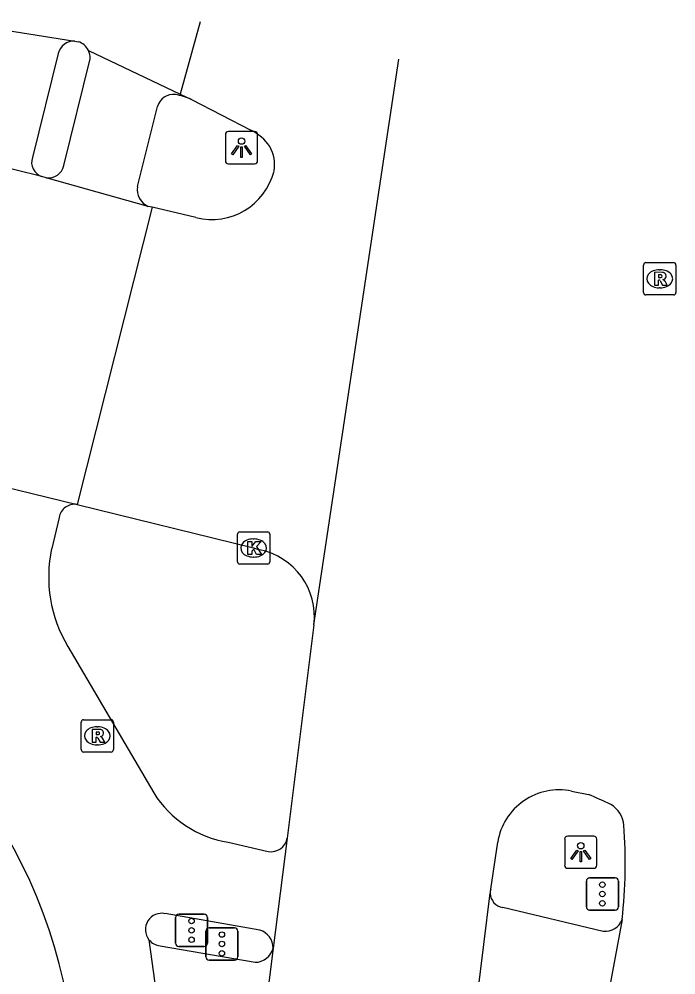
# Model space of a CAD drawing. Extents: x 162074 to 163034, y 381824 to 382557.
# Drawn here: x 163012.96 to 163033.3, y 382450.56 to 382480.14 of the extents above; entities that cross this region are included whole.
import ezdxf

# ---------------------------------------------------------------- set-up
doc = ezdxf.new("R2010")
doc.units = 0
for name, color, linetype in [('IMGEO_Fietspad_open', 7, 'Continuous'), ('IMGEO_Kolk', 7, 'Continuous'), ('IMGEO_Lichtpunt', 7, 'Continuous'), ('IMGEO_Rijbaan_lokaal_gesloten', 7, 'Continuous'), ('IMGEO_Rijbaan_regionaal_gesloten', 7, 'Continuous'), ('IMGEO_Rioolput', 7, 'Continuous'), ('IMGEO_Verkeersregelinstallatiepaal', 7, 'Continuous'), ('IMGEO_Voetpad_open', 7, 'Continuous')]:
    doc.layers.add(name, color=color, linetype=linetype)

msp = doc.modelspace()

# ---------------------------------------------------------------- linework, layer by layer
at = {"layer": 'IMGEO_Fietspad_open'}
for points in [[(163014.345, 382475.606), (163015.161, 382478.91)], [(163016.633, 382474.955), (163017.252, 382477.43)], [(163014.206, 382464.717), (163013.973, 382463.754)], [(163014.475, 382460.722), (163017.134, 382456.193)], [(163019.438, 382454.663), (163020.681, 382454.377)], [(163027.945, 382452.649), (163031.055, 382451.911)], [(163020.422, 382451.945), (163017.491, 382452.453)], [(163016.985, 382451.645), (163017.608, 382447.091)]]:
    msp.add_lwpolyline(points, dxfattribs=at)
for centre, radius, start, end in [((163014.662, 382478.95), 0.501, 355.4553, 25.7032), ((163017.745, 382477.298), 0.51, 83.3348, 165.0455), ((163017.418, 382475.659), 2.18, 66.1294, 79.7951), ((163013.882, 382475.696), 0.472, 260.8637, 349.0345), ((163017.18, 382474.853), 0.556, 169.4712, 247.0412), ((163014.681, 382464.643), 0.48, 80.7448, 171.1122), ((163018.069, 382462.875), 4.19, 167.8843, 210.9178), ((162998.839, 382446.885), 15.886, 0.5826, 64.1598), ((163019.971, 382457.965), 3.345, 211.9917, 260.835), ((163020.768, 382454.879), 0.509, 260.1376, 350.0682), ((163028.002, 382453.095), 0.45, 181.4151, 262.7772), ((163017.38, 382451.96), 0.505, 77.3615, 218.5258), ((163031.122, 382452.449), 0.542, 262.8488, 341.286), ((163020.248, 382451.39), 0.582, 359.624, 72.6256)]:
    msp.add_arc(centre, radius, start, end, dxfattribs=at)
at = {"layer": 'IMGEO_Kolk'}
for p, q in [((163019.726, 382463.344), (163019.726, 382464.196)), ((163019.801, 382464.27), (163020.653, 382464.27)), ((163020.727, 382464.196), (163020.727, 382463.344)), ((163020.214, 382464.05), (163020.239, 382464.05)), ((163020.653, 382463.27), (163019.801, 382463.27)), ((163020.237, 382463.49), (163020.212, 382463.49))]:
    msp.add_line(p, q, dxfattribs=at)
for points in [[(163019.726, 382463.344), (163019.726, 382464.196)], [(163019.801, 382464.27), (163020.653, 382464.27)], [(163020.727, 382464.196), (163020.727, 382463.344)], [(163020.047, 382463.97), (163020.17, 382463.97), (163020.17, 382463.819), (163020.3, 382463.97), (163020.464, 382463.97), (163020.318, 382463.819), (163020.471, 382463.57), (163020.319, 382463.57), (163020.234, 382463.734), (163020.17, 382463.667), (163020.17, 382463.57), (163020.047, 382463.57), (163020.047, 382463.97)], [(163020.653, 382463.27), (163019.801, 382463.27)]]:
    msp.add_lwpolyline(points, dxfattribs=at)
for centre, start, end in [((163019.803, 382464.194), 91.552, 178.448), ((163019.803, 382464.194), 91.552, 178.448), ((163020.651, 382464.194), 1.552, 88.448), ((163020.651, 382464.194), 1.552, 88.448), ((163019.803, 382463.346), 181.552, 268.448), ((163019.803, 382463.346), 181.552, 268.448), ((163020.651, 382463.346), 271.552, 358.448), ((163020.651, 382463.346), 271.552, 358.448)]:
    msp.add_arc(centre, 0.0765, start, end, dxfattribs=at)
for centre, major_axis, ratio, start_param, end_param in [((163020.213, 382463.77), (-0.387, 0.002), 0.722429, 4.712389, 7.853982), ((163020.238, 382463.77), (-0.39, 0.002), 0.717154, 1.570796, 4.712389)]:
    msp.add_ellipse(centre, major_axis=major_axis, ratio=ratio, start_param=start_param, end_param=end_param, dxfattribs=at)
at = {"layer": 'IMGEO_Lichtpunt'}
for p, q in [((163020.256, 382476.66), (163019.448, 382476.66)), ((163020.256, 382476.66), (163019.448, 382476.66)), ((163019.354, 382476.565), (163019.354, 382475.758)), ((163019.354, 382476.565), (163019.354, 382475.758)), ((163020.35, 382475.758), (163020.35, 382476.565)), ((163020.35, 382475.758), (163020.35, 382476.565)), ((163019.448, 382475.664), (163020.256, 382475.664)), ((163019.448, 382475.664), (163020.256, 382475.664)), ((163029.859, 382454.758), (163029.859, 382453.951)), ((163029.859, 382454.758), (163029.859, 382453.951)), ((163030.761, 382454.853), (163029.953, 382454.853)), ((163030.761, 382454.853), (163029.953, 382454.853)), ((163030.855, 382453.951), (163030.855, 382454.758)), ((163030.855, 382453.951), (163030.855, 382454.758)), ((163029.953, 382453.857), (163030.761, 382453.857)), ((163029.953, 382453.857), (163030.761, 382453.857))]:
    msp.add_line(p, q, dxfattribs=at)
for points in [[(163019.728, 382476.229), (163019.767, 382476.201), (163019.579, 382475.939), (163019.541, 382475.966), (163019.728, 382476.229)], [(163019.83, 382476.181), (163019.877, 382476.181), (163019.877, 382475.859), (163019.83, 382475.859), (163019.83, 382476.181)], [(163019.94, 382476.201), (163019.978, 382476.228), (163020.165, 382475.966), (163020.126, 382475.938), (163019.94, 382476.201)], [(163030.233, 382454.422), (163030.272, 382454.394), (163030.084, 382454.132), (163030.046, 382454.159), (163030.233, 382454.422)], [(163030.445, 382454.394), (163030.483, 382454.421), (163030.67, 382454.159), (163030.631, 382454.131), (163030.445, 382454.394)], [(163030.335, 382454.374), (163030.382, 382454.374), (163030.382, 382454.052), (163030.335, 382454.052), (163030.335, 382454.374)]]:
    msp.add_lwpolyline(points, dxfattribs=at)
for centre in [(163019.853, 382476.363), (163030.358, 382454.556)]:
    msp.add_circle(centre, 0.0994, dxfattribs=at)
for centre, start, end in [((163019.448, 382476.565), 90, 180), ((163019.448, 382476.565), 90, 180), ((163020.256, 382476.565), 0, 90), ((163020.256, 382476.565), 0, 90), ((163019.448, 382475.758), 180, 270), ((163019.448, 382475.758), 180, 270), ((163020.256, 382475.758), 270, 0), ((163020.256, 382475.758), 270, 360), ((163029.953, 382454.758), 90, 180), ((163029.953, 382454.758), 90, 180), ((163030.761, 382454.758), 0, 90), ((163030.761, 382454.758), 0, 90), ((163029.953, 382453.951), 180, 270), ((163029.953, 382453.951), 180, 270), ((163030.761, 382453.951), 270, 0), ((163030.761, 382453.951), 270, 360)]:
    msp.add_arc(centre, 0.0946, start, end, dxfattribs=at)
at = {"layer": 'IMGEO_Rijbaan_lokaal_gesloten'}
for points in [[(163010.409, 382480.138), (163014.686, 382479.455)], [(163014.686, 382479.455), (163014.792, 382479.438)], [(163015.113, 382479.167), (163017.949, 382477.82)], [(163013.671, 382475.264), (163009.474, 382476.303)], [(163013.807, 382475.23), (163013.671, 382475.264)], [(163016.963, 382474.341), (163013.807, 382475.23)], [(163017.082, 382474.313), (163016.963, 382474.341)], [(163011.46, 382465.922), (163014.758, 382465.117)]]:
    msp.add_lwpolyline(points, dxfattribs=at)
msp.add_arc((163014.658, 382478.954), 0.502, 25.1038, 74.5516, dxfattribs=at)
at = {"layer": 'IMGEO_Rijbaan_regionaal_gesloten'}
for points in [[(163018.573, 382480.059), (163017.949, 382477.82)], [(163022.094, 382461.391), (163024.727, 382478.897)], [(163017.949, 382477.82), (163018.3, 382477.653)], [(163018.3, 382477.653), (163020.136, 382476.705)], [(163017.082, 382474.313), (163014.758, 382465.117)], [(163018.439, 382473.995), (163017.082, 382474.313)], [(163014.758, 382465.117), (163020.224, 382463.771), (163020.407, 382463.718)], [(163022.094, 382461.391), (163021.27, 382454.791)], [(163030.075, 382456.243), (163030.594, 382456.145)], [(163021.27, 382454.791), (163020.83, 382451.386)], [(163027.568, 382453.214), (163027.787, 382454.666)], [(163027.162, 382449.905), (163027.552, 382453.084)], [(163031.636, 382452.275), (163031.061, 382449.167)], [(163020.83, 382451.386), (163020.222, 382446.563)]]:
    msp.add_lwpolyline(points, dxfattribs=at)
for centre, radius, start, end in [((163019.485, 382475.354), 1.5, 34.0215, 64.2677), ((163019.735, 382475.632), 1.141, 350.1867, 29.4746), ((163018.927, 382475.927), 1.993, 255.8242, 345.7545), ((163019.993, 382461.643), 2.116, 353.1698, 78.712), ((163029.681, 382454.366), 1.918, 78.1575, 170.9955), ((163020.819, 382433.446), 24.714, 64.931, 66.7024), ((163030.862, 382455.117), 0.834, 5.0475, 59.0594), ((163016.176, 382454.035), 15.56, 353.5039, 4.2557), ((163027.976, 382453.098), 0.424, 164.1041, 181.8629)]:
    msp.add_arc(centre, radius, start, end, dxfattribs=at)
at = {"layer": 'IMGEO_Rioolput'}
for p, q in [((163032.302, 382471.676), (163032.302, 382472.528)), ((163032.377, 382472.602), (163033.229, 382472.602)), ((163033.303, 382472.528), (163033.303, 382471.676)), ((163032.79, 382472.382), (163032.815, 382472.382)), ((163033.229, 382471.602), (163032.377, 382471.602)), ((163032.813, 382471.822), (163032.788, 382471.822)), ((163014.886, 382457.53), (163014.886, 382458.382)), ((163014.961, 382458.456), (163015.813, 382458.456)), ((163015.887, 382458.382), (163015.887, 382457.53)), ((163015.374, 382458.236), (163015.399, 382458.236)), ((163015.397, 382457.676), (163015.372, 382457.676)), ((163015.813, 382457.456), (163014.961, 382457.456))]:
    msp.add_line(p, q, dxfattribs=at)
for points in [[(163032.302, 382471.676), (163032.302, 382472.528)], [(163032.377, 382472.602), (163033.229, 382472.602)], [(163033.303, 382472.528), (163033.303, 382471.676)], [(163032.891, 382472.3), (163032.639, 382472.302), (163032.639, 382471.902)], [(163032.817, 382472.221), (163032.763, 382472.221), (163032.763, 382472.14)], [(163032.639, 382471.902), (163032.763, 382471.902), (163032.763, 382472.064), (163032.774, 382472.064)], [(163032.763, 382472.14), (163032.815, 382472.14)], [(163032.821, 382472.035), (163032.892, 382471.902), (163033.032, 382471.902), (163032.967, 382472.028)], [(163033.229, 382471.602), (163032.377, 382471.602)], [(163014.886, 382457.53), (163014.886, 382458.382)], [(163014.961, 382458.456), (163015.813, 382458.456)], [(163015.887, 382458.382), (163015.887, 382457.53)], [(163015.475, 382458.154), (163015.223, 382458.156), (163015.223, 382457.756)], [(163015.401, 382458.075), (163015.347, 382458.075), (163015.347, 382457.994)], [(163015.347, 382457.994), (163015.399, 382457.994)], [(163015.223, 382457.756), (163015.347, 382457.756), (163015.347, 382457.918), (163015.358, 382457.918)], [(163015.405, 382457.889), (163015.476, 382457.756), (163015.616, 382457.756), (163015.551, 382457.882)], [(163015.813, 382457.456), (163014.961, 382457.456)]]:
    msp.add_lwpolyline(points, dxfattribs=at)
for centre, radius, start, end in [((163032.379, 382472.526), 0.0765, 91.552, 178.448), ((163032.379, 382472.526), 0.0765, 91.552, 178.448), ((163033.227, 382472.526), 0.0765, 1.552, 88.448), ((163033.227, 382472.526), 0.0765, 1.552, 88.448), ((163032.799, 382472.329), 0.19, 274.7715, 282.9687), ((163032.823, 382472.125), 0.0964, 77.0061, 93.1865), ((163032.837, 382472.182), 0.0378, 276.6634, 79.6772), ((163032.89, 382472.19), 0.109, 350.3612, 89.416), ((163032.888, 382472.19), 0.112, 277.5842, 350.9817), ((163032.773, 382472.011), 0.0533, 26.0293, 88.6989), ((163032.872, 382471.975), 0.108, 29.5134, 73.7905), ((163032.379, 382471.678), 0.0765, 181.552, 268.448), ((163032.379, 382471.678), 0.0765, 181.552, 268.448), ((163033.227, 382471.678), 0.0765, 271.552, 358.448), ((163033.227, 382471.678), 0.0765, 271.552, 358.448), ((163014.963, 382458.38), 0.0765, 91.552, 178.448), ((163014.963, 382458.38), 0.0765, 91.552, 178.448), ((163015.811, 382458.38), 0.0765, 1.552, 88.448), ((163015.811, 382458.38), 0.0765, 1.552, 88.448), ((163015.383, 382458.183), 0.19, 274.7715, 282.9687), ((163015.407, 382457.979), 0.0964, 77.0061, 93.1865), ((163015.421, 382458.036), 0.0378, 276.6634, 79.6772), ((163015.474, 382458.044), 0.109, 350.3612, 89.416), ((163015.472, 382458.044), 0.112, 277.5842, 350.9817), ((163015.357, 382457.865), 0.0533, 26.0293, 88.6989), ((163015.456, 382457.829), 0.108, 29.5134, 73.7905), ((163014.963, 382457.532), 0.0765, 181.552, 268.448), ((163014.963, 382457.532), 0.0765, 181.552, 268.448), ((163015.811, 382457.532), 0.0765, 271.552, 358.448), ((163015.811, 382457.532), 0.0765, 271.552, 358.448)]:
    msp.add_arc(centre, radius, start, end, dxfattribs=at)
for centre, major_axis, ratio, start_param, end_param in [((163032.789, 382472.102), (-0.387, 0.002), 0.722429, 4.712389, 7.853982), ((163032.814, 382472.102), (-0.39, 0.002), 0.717154, 1.570796, 4.712389), ((163015.373, 382457.956), (-0.387, 0.002), 0.722429, 4.712389, 7.853982), ((163015.398, 382457.956), (-0.39, 0.002), 0.717154, 1.570796, 4.712389)]:
    msp.add_ellipse(centre, major_axis=major_axis, ratio=ratio, start_param=start_param, end_param=end_param, dxfattribs=at)
at = {"layer": 'IMGEO_Verkeersregelinstallatiepaal'}
for p, q in [((163030.632, 382453.561), (163031.422, 382453.561)), ((163031.422, 382453.561), (163030.632, 382453.561)), ((163030.532, 382452.661), (163030.532, 382453.461)), ((163030.532, 382453.461), (163030.532, 382452.661)), ((163031.522, 382453.461), (163031.522, 382452.661)), ((163031.522, 382452.661), (163031.522, 382453.461)), ((163017.81, 382451.536), (163017.81, 382452.336)), ((163017.81, 382452.336), (163017.81, 382451.536)), ((163017.91, 382452.436), (163018.7, 382452.436)), ((163018.7, 382452.436), (163017.91, 382452.436)), ((163018.8, 382452.336), (163018.8, 382451.536)), ((163018.8, 382451.536), (163018.8, 382452.336)), ((163031.422, 382452.561), (163030.632, 382452.561)), ((163030.632, 382452.561), (163031.422, 382452.561)), ((163018.749, 382451.116), (163018.749, 382451.916)), ((163018.749, 382451.916), (163018.749, 382451.116)), ((163018.849, 382452.016), (163019.639, 382452.016)), ((163019.639, 382452.016), (163018.849, 382452.016)), ((163019.739, 382451.916), (163019.739, 382451.116)), ((163019.739, 382451.116), (163019.739, 382451.916)), ((163018.7, 382451.436), (163017.91, 382451.436)), ((163017.91, 382451.436), (163018.7, 382451.436)), ((163019.639, 382451.016), (163018.849, 382451.016)), ((163018.849, 382451.016), (163019.639, 382451.016))]:
    msp.add_line(p, q, dxfattribs=at)
for centre in [(163031.027, 382453.351), (163031.027, 382453.061), (163031.027, 382452.771), (163018.305, 382452.226), (163018.305, 382451.936), (163018.305, 382451.646), (163019.244, 382451.806), (163019.244, 382451.516), (163019.244, 382451.226)]:
    msp.add_circle(centre, 0.085, dxfattribs=at)
for centre, start, end in [((163030.632, 382453.461), 90, 180), ((163030.632, 382453.461), 90, 180), ((163031.422, 382453.461), 0, 90), ((163031.422, 382453.461), 360, 90), ((163030.632, 382452.661), 180, 270), ((163030.632, 382452.661), 180, 270), ((163031.422, 382452.661), 270, 0), ((163031.422, 382452.661), 270, 0), ((163017.91, 382452.336), 90, 180), ((163017.91, 382452.336), 90, 180), ((163018.7, 382452.336), 0, 90), ((163018.7, 382452.336), 360, 90), ((163018.849, 382451.916), 90, 180), ((163018.849, 382451.916), 90, 180), ((163019.639, 382451.916), 0, 90), ((163019.639, 382451.916), 360, 90), ((163017.91, 382451.536), 180, 270), ((163017.91, 382451.536), 180, 270), ((163018.7, 382451.536), 270, 0), ((163018.7, 382451.536), 270, 0), ((163018.849, 382451.116), 180, 270), ((163018.849, 382451.116), 180, 270), ((163019.639, 382451.116), 270, 0), ((163019.639, 382451.116), 270, 0)]:
    msp.add_arc(centre, 0.1, start, end, dxfattribs=at)
at = {"layer": 'IMGEO_Voetpad_open'}
for points in [[(163014.173, 382479.072), (163013.376, 382475.858)], [(163017.328, 382451.457), (163020.275, 382450.947)]]:
    msp.add_lwpolyline(points, dxfattribs=at)
for centre, radius, start, end in [((163014.661, 382478.953), 0.503, 87.1896, 166.2996), ((163013.822, 382475.709), 0.47, 161.561, 251.26), ((163017.385, 382451.967), 0.513, 218.8823, 263.663), ((163020.271, 382451.522), 0.575, 270.3696, 346.3178)]:
    msp.add_arc(centre, radius, start, end, dxfattribs=at)

doc.saveas('drawing.dxf')
